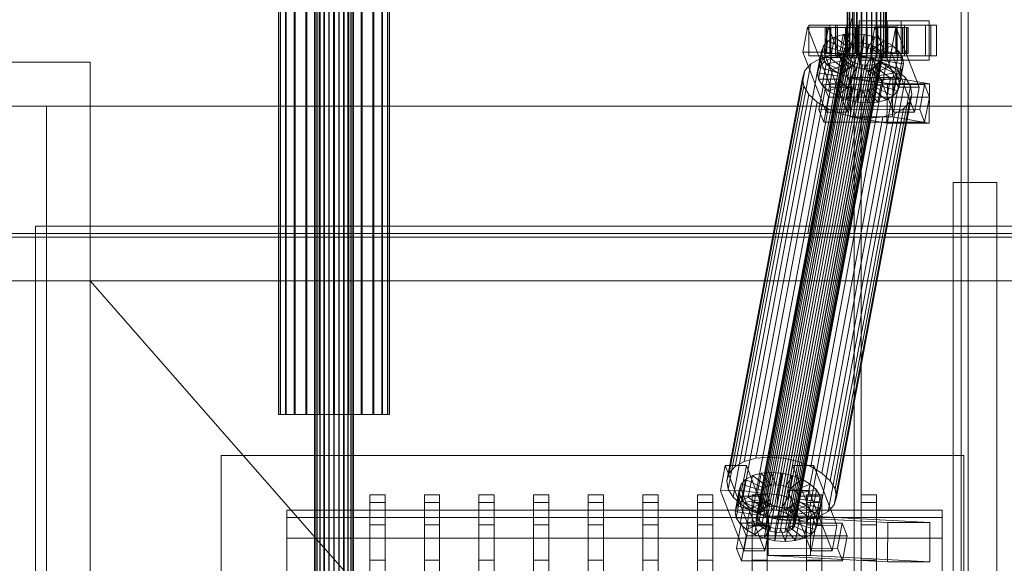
# Model space of a CAD drawing. Header units: millimetres. Extents: x -2233 to 61924, y -68080 to 6847.
# Tile 418 of 656: x 5318 to 5768, y -18379 to -18130. Entities that reach past the tile are written whole.
import ezdxf

# ---------------------------------------------------------------- set-up
doc = ezdxf.new("R2010")
doc.units = ezdxf.units.MM
for name, color, linetype, lineweight in [('COTAS_P', 1, 'Continuous', 0), ('superior_C01', 7, 'Continuous', 0), ('superior_dosificador', 7, 'Continuous', 0)]:
    doc.layers.add(name, color=color, linetype=linetype, lineweight=lineweight)
doc.dimstyles.new('R19_100', dxfattribs={"dimtxt": 250, "dimasz": 150, "dimexe": 150, "dimexo": 80, "dimgap": 100, "dimtad": 1, "dimtih": 1, "dimtoh": 1, "dimdsep": 46, "dimcen": 0.09, "dimadec": 0, "dimazin": 0, "dimtfac": 1, "dimtdec": 4, "dimtofl": 0, "dimtmove": 0, "dimatfit": 3, "dimfxl": 1, "dimtolj": 1, "dimtzin": 0, "dimarcsym": 0})

# ---------------------------------------------------------------- blocks, each defined once
blk = doc.blocks.new('DIM_R27_38')
at = {"layer": 'COTAS_P'}
for p, q in [((5250, -17250), (5400, -17205)), ((6950, -17250), (6800, -17205)), ((5250, -18150), (5250, -17250)), ((6950, -17250), (5250, -17250)), ((5250, -17250), (5400, -17295)), ((6950, -17250), (6800, -17295)), ((6950, -18150), (6950, -17250))]:
    blk.add_line(p, q, dxfattribs=at)
blk.add_text('1700 P', height=250, rotation=180, dxfattribs=at).set_placement((6100, -17350))

msp = doc.modelspace()

# ---------------------------------------------------------------- linework, layer by layer
at = {"layer": 'superior_C01'}
for p, q in [((5452.632, -18440), (5452.632, -17560)), ((5452.912, -18440), (5452.912, -17560)), ((5452.965, -18440), (5452.965, -17560)), ((5453.787, -18440), (5453.787, -17560)), ((5453.888, -18440), (5453.888, -17560)), ((5455.196, -18440), (5455.196, -17560)), ((5455.339, -18440), (5455.339, -17560)), ((5457.044, -18440), (5457.044, -17560)), ((5457.219, -18440), (5457.219, -17560)), ((5459.205, -18440), (5459.205, -17560)), ((5459.399, -18440), (5459.399, -17560)), ((5461.531, -18440), (5461.531, -17560)), ((5461.732, -18440), (5461.732, -17560)), ((5463.863, -18440), (5463.863, -17560)), ((5464.058, -18440), (5464.058, -17560)), ((5466.044, -18440), (5466.044, -17560)), ((5466.218, -18440), (5466.218, -17560)), ((5467.924, -18440), (5467.924, -17560)), ((5468.066, -18440), (5468.066, -17560)), ((5469.375, -18440), (5469.375, -17560)), ((5469.475, -18440), (5469.475, -17560)), ((5470.298, -17560), (5470.298, -18440)), ((5470.35, -18440), (5470.35, -17560)), ((5470.631, -18440), (5470.631, -17560)), ((5699.784, -17575), (5699.784, -18425)), ((5703.02, -18425), (5703.02, -17575)), ((5748.703, -18425), (5748.703, -17575)), ((5751.938, -17575), (5751.938, -18425)), ((5436.233, -18311.15), (5436.233, -17688.85)), ((5437.025, -18311.15), (5437.025, -17688.85)), ((5437.172, -18311.15), (5437.172, -17688.85)), ((5439.493, -18311.15), (5439.493, -17688.85)), ((5439.778, -18311.15), (5439.778, -17688.85)), ((5443.471, -18311.15), (5443.471, -17688.85)), ((5443.873, -18311.15), (5443.873, -17688.85)), ((5448.686, -18311.15), (5448.686, -17688.85)), ((5449.178, -18311.15), (5449.178, -17688.85)), ((5454.783, -18311.15), (5454.783, -17688.85)), ((5455.332, -18311.15), (5455.332, -17688.85)), ((5461.347, -18311.15), (5461.347, -17688.85)), ((5461.916, -18311.15), (5461.916, -17688.85)), ((5467.93, -18311.15), (5467.93, -17688.85)), ((5468.479, -18311.15), (5468.479, -17688.85)), ((5474.084, -18311.15), (5474.084, -17688.85)), ((5474.577, -18311.15), (5474.577, -17688.85)), ((5479.39, -18311.15), (5479.39, -17688.85)), ((5479.792, -18311.15), (5479.792, -17688.85)), ((5483.485, -18311.15), (5483.485, -17688.85)), ((5483.769, -18311.15), (5483.769, -17688.85)), ((5486.091, -17688.85), (5486.091, -18311.15)), ((5486.238, -18311.15), (5486.238, -17688.85)), ((5487.03, -18311.15), (5487.03, -17688.85)), ((5696.479, -18148), (5696.479, -17852)), ((5696.76, -18148), (5696.76, -17852)), ((5696.812, -18148), (5696.812, -17852)), ((5697.634, -18148), (5697.634, -17852)), ((5697.735, -18148), (5697.735, -17852)), ((5699.044, -18148), (5699.044, -17852)), ((5699.186, -18148), (5699.186, -17852)), ((5700.891, -18148), (5700.891, -17852)), ((5701.066, -18148), (5701.066, -17852)), ((5703.052, -18148), (5703.052, -17852)), ((5703.247, -18148), (5703.247, -17852)), ((5705.378, -18148), (5705.378, -17852)), ((5705.579, -18148), (5705.579, -17852)), ((5707.71, -18148), (5707.71, -17852)), ((5707.905, -18148), (5707.905, -17852)), ((5709.891, -18148), (5709.891, -17852)), ((5710.065, -18148), (5710.065, -17852)), ((5711.771, -18148), (5711.771, -17852)), ((5711.913, -18148), (5711.913, -17852)), ((5713.222, -18148), (5713.222, -17852)), ((5713.323, -18148), (5713.323, -17852)), ((5714.145, -17852), (5714.145, -18148)), ((5714.197, -18148), (5714.197, -17852)), ((5714.478, -18148), (5714.478, -17852)), ((5697.022, -18130), (5678.578, -18228.298)), ((5688.685, -18133), (5679.055, -18133)), ((5679.055, -18133), (5679.055, -18147)), ((5691.996, -18133), (5679.055, -18133)), ((5680.186, -18228.298), (5698.63, -18130)), ((5734.791, -18133), (5688.568, -18133)), ((5688.568, -18133), (5688.568, -18147)), ((5691.265, -18133), (5688.568, -18133)), ((5688.685, -18147), (5688.685, -18133)), ((5688.685, -18133), (5701.626, -18133)), ((5691.265, -18147), (5691.265, -18133)), ((5691.265, -18133), (5737.487, -18133)), ((5691.996, -18147), (5691.996, -18133)), ((5691.996, -18133), (5701.626, -18133)), ((5701.626, -18133), (5701.626, -18147)), ((5721.309, -18131), (5702.05, -18131)), ((5702.05, -18131), (5702.05, -18149)), ((5714.884, -18131), (5702.05, -18131)), ((5719.5, -18133), (5709.87, -18133)), ((5709.87, -18133), (5709.87, -18147)), ((5722.811, -18133), (5709.87, -18133)), ((5714.884, -18149), (5714.884, -18131)), ((5714.884, -18131), (5734.143, -18131)), ((5719.5, -18147), (5719.5, -18133)), ((5719.5, -18133), (5732.441, -18133)), ((5721.309, -18149), (5721.309, -18131)), ((5721.309, -18131), (5734.143, -18131)), ((5722.811, -18147), (5722.811, -18133)), ((5722.811, -18133), (5732.441, -18133)), ((5732.441, -18133), (5732.441, -18147)), ((5734.143, -18131), (5734.143, -18149)), ((5734.791, -18147), (5734.791, -18133)), ((5734.791, -18133), (5737.487, -18133)), ((5737.487, -18133), (5737.487, -18147)), ((5678.427, -18133.859), (5676.276, -18145.327)), ((5688.057, -18133.847), (5678.427, -18133.859)), ((5689.06, -18161.391), (5678.427, -18133.859)), ((5685.905, -18145.315), (5688.057, -18133.847)), ((5687.072, -18134), (5686.48, -18134)), ((5686.48, -18134), (5696.479, -18134)), ((5686.48, -18146), (5686.48, -18134)), ((5686.48, -18134), (5687.182, -18134)), ((5688.919, -18134), (5687.072, -18134)), ((5687.072, -18134), (5696.76, -18134)), ((5687.072, -18146), (5687.072, -18134)), ((5687.182, -18134), (5696.812, -18134)), ((5687.182, -18146), (5687.182, -18134)), ((5687.182, -18134), (5689.131, -18134)), ((5688.057, -18133.847), (5698.69, -18161.379)), ((5691.894, -18134), (5688.919, -18134)), ((5688.919, -18134), (5697.634, -18134)), ((5688.919, -18146), (5688.919, -18134)), ((5689.131, -18134), (5697.735, -18134)), ((5689.131, -18146), (5689.131, -18134)), ((5689.131, -18134), (5692.195, -18134)), ((5694.79, -18137.325), (5690.798, -18138.419)), ((5695.795, -18134), (5691.894, -18134)), ((5691.894, -18134), (5699.044, -18134)), ((5691.894, -18146), (5691.894, -18134)), ((5692.195, -18134), (5699.186, -18134)), ((5692.195, -18146), (5692.195, -18134)), ((5692.195, -18134), (5696.163, -18134)), ((5692.946, -18147.155), (5694.79, -18137.325)), ((5699.382, -18136.948), (5694.79, -18137.325)), ((5694.79, -18137.325), (5699.422, -18142.862)), ((5700.356, -18134), (5695.795, -18134)), ((5695.795, -18134), (5700.891, -18134)), ((5695.795, -18146), (5695.795, -18134)), ((5696.163, -18134), (5701.066, -18134)), ((5696.163, -18146), (5696.163, -18134)), ((5696.163, -18134), (5700.767, -18134)), ((5696.479, -18134), (5696.76, -18134)), ((5696.479, -18134), (5696.479, -18146)), ((5696.812, -18134), (5696.479, -18134)), ((5696.76, -18134), (5697.634, -18134)), ((5696.76, -18134), (5696.76, -18146)), ((5696.812, -18134), (5696.812, -18146)), ((5697.735, -18134), (5696.812, -18134)), ((5697.538, -18146.777), (5699.382, -18136.948)), ((5697.634, -18134), (5699.044, -18134)), ((5697.634, -18134), (5697.634, -18146)), ((5697.735, -18134), (5697.735, -18146)), ((5699.186, -18134), (5697.735, -18134)), ((5699.044, -18134), (5700.891, -18134)), ((5699.044, -18134), (5699.044, -18146)), ((5699.186, -18134), (5699.186, -18146)), ((5701.066, -18134), (5699.186, -18134)), ((5704.261, -18137.313), (5699.382, -18136.948)), ((5699.382, -18136.948), (5701.597, -18142.683)), ((5705.266, -18134), (5700.356, -18134)), ((5700.356, -18134), (5703.052, -18134)), ((5700.356, -18146), (5700.356, -18134)), ((5700.767, -18134), (5703.247, -18134)), ((5700.767, -18146), (5700.767, -18134)), ((5700.767, -18134), (5705.691, -18134)), ((5700.891, -18134), (5703.052, -18134)), ((5700.891, -18134), (5700.891, -18146)), ((5701.066, -18134), (5701.066, -18146)), ((5703.247, -18134), (5701.066, -18134)), ((5702.417, -18147.143), (5704.261, -18137.313)), ((5703.052, -18134), (5705.378, -18134)), ((5703.052, -18134), (5703.052, -18146)), ((5703.247, -18134), (5703.247, -18146)), ((5705.579, -18134), (5703.247, -18134)), ((5704.261, -18137.313), (5703.908, -18142.856)), ((5709.094, -18138.396), (5704.261, -18137.313)), ((5710.19, -18134), (5705.266, -18134)), ((5705.266, -18134), (5705.378, -18134)), ((5705.266, -18146), (5705.266, -18134)), ((5705.378, -18134), (5707.71, -18134)), ((5705.378, -18134), (5705.378, -18146)), ((5705.691, -18134), (5705.579, -18134)), ((5705.579, -18134), (5705.579, -18146)), ((5707.905, -18134), (5705.579, -18134)), ((5705.691, -18146), (5705.691, -18134)), ((5705.691, -18134), (5710.601, -18134)), ((5709.242, -18133.821), (5707.091, -18145.289)), ((5710.19, -18134), (5707.71, -18134)), ((5707.71, -18134), (5709.891, -18134)), ((5707.71, -18134), (5707.71, -18146)), ((5710.601, -18134), (5707.905, -18134)), ((5707.905, -18134), (5707.905, -18146)), ((5710.065, -18134), (5707.905, -18134)), ((5718.872, -18133.809), (5709.242, -18133.821)), ((5719.875, -18161.353), (5709.242, -18133.821)), ((5714.794, -18134), (5709.891, -18134)), ((5709.891, -18134), (5711.771, -18134)), ((5709.891, -18134), (5709.891, -18146)), ((5715.162, -18134), (5710.065, -18134)), ((5710.065, -18134), (5710.065, -18146)), ((5711.913, -18134), (5710.065, -18134)), ((5714.794, -18134), (5710.19, -18134)), ((5710.19, -18146), (5710.19, -18134)), ((5710.601, -18146), (5710.601, -18134)), ((5710.601, -18134), (5715.162, -18134)), ((5718.762, -18134), (5711.771, -18134)), ((5711.771, -18134), (5713.222, -18134)), ((5711.771, -18134), (5711.771, -18146)), ((5719.063, -18134), (5711.913, -18134)), ((5711.913, -18134), (5711.913, -18146)), ((5713.323, -18134), (5711.913, -18134)), ((5721.826, -18134), (5713.222, -18134)), ((5713.222, -18134), (5714.145, -18134)), ((5713.222, -18134), (5713.222, -18146)), ((5722.038, -18134), (5713.323, -18134)), ((5713.323, -18134), (5713.323, -18146)), ((5714.197, -18134), (5713.323, -18134)), ((5714.145, -18134), (5723.775, -18134)), ((5714.145, -18146), (5714.145, -18134)), ((5714.145, -18134), (5714.478, -18134)), ((5723.885, -18134), (5714.197, -18134)), ((5714.197, -18134), (5714.197, -18146)), ((5714.478, -18134), (5714.197, -18134)), ((5724.477, -18134), (5714.478, -18134)), ((5714.478, -18134), (5714.478, -18146)), ((5718.762, -18134), (5714.794, -18134)), ((5714.794, -18146), (5714.794, -18134)), ((5715.162, -18146), (5715.162, -18134)), ((5715.162, -18134), (5719.063, -18134)), ((5716.72, -18145.277), (5718.872, -18133.809)), ((5721.826, -18134), (5718.762, -18134)), ((5718.762, -18146), (5718.762, -18134)), ((5718.872, -18133.809), (5729.505, -18161.341)), ((5719.063, -18146), (5719.063, -18134)), ((5719.063, -18134), (5722.038, -18134)), ((5723.775, -18134), (5721.826, -18134)), ((5721.826, -18146), (5721.826, -18134)), ((5722.038, -18146), (5722.038, -18134)), ((5722.038, -18134), (5723.885, -18134)), ((5723.775, -18134), (5723.775, -18146)), ((5724.477, -18134), (5723.775, -18134)), ((5723.885, -18146), (5723.885, -18134)), ((5723.885, -18134), (5724.477, -18134)), ((5724.477, -18146), (5724.477, -18134)), ((5657.722, -18355.541), (5697.838, -18141.742)), ((5659.613, -18355.022), (5699.73, -18141.224)), ((5661.788, -18354.844), (5701.905, -18141.045)), ((5664.099, -18355.017), (5704.216, -18141.218)), ((5666.389, -18355.53), (5706.505, -18141.731)), ((5687.677, -18140.156), (5685.641, -18142.416)), ((5685.833, -18149.985), (5687.677, -18140.156)), ((5690.798, -18138.419), (5687.677, -18140.156)), ((5687.677, -18140.156), (5696.053, -18144.203)), ((5688.953, -18148.249), (5690.798, -18138.419)), ((5690.798, -18138.419), (5697.531, -18143.38)), ((5697.838, -18141.742), (5696.36, -18142.565)), ((5699.73, -18141.224), (5697.838, -18141.742)), ((5701.905, -18141.045), (5699.73, -18141.224)), ((5704.216, -18141.218), (5701.905, -18141.045)), ((5706.505, -18141.731), (5704.216, -18141.218)), ((5709.094, -18138.396), (5706.198, -18143.369)), ((5708.617, -18142.549), (5706.505, -18141.731)), ((5707.25, -18148.226), (5709.094, -18138.396)), ((5713.552, -18140.123), (5708.31, -18144.188)), ((5713.552, -18140.123), (5709.094, -18138.396)), ((5711.708, -18149.953), (5713.552, -18140.123)), ((5717.332, -18142.377), (5713.552, -18140.123)), ((5654.895, -18358.68), (5695.011, -18144.881)), ((5655.115, -18360.017), (5695.232, -18146.218)), ((5655.28, -18357.434), (5695.396, -18143.635)), ((5656.244, -18356.363), (5696.36, -18142.565)), ((5660.922, -18330.692), (5695.505, -18146.383)), ((5668.501, -18356.348), (5708.617, -18142.549)), ((5670.291, -18357.415), (5710.407, -18143.617)), ((5671.637, -18358.659), (5711.754, -18144.861)), ((5712.565, -18146.196), (5672.449, -18359.995)), ((5676.276, -18145.327), (5685.905, -18145.315)), ((5676.276, -18145.327), (5686.908, -18172.859)), ((5682.984, -18154.877), (5684.829, -18145.047)), ((5683.797, -18152.246), (5685.641, -18142.416)), ((5685.641, -18142.416), (5684.829, -18145.047)), ((5684.829, -18145.047), (5694.704, -18146.52)), ((5684.829, -18145.047), (5685.295, -18147.868)), ((5685.641, -18142.416), (5695.089, -18145.274)), ((5696.538, -18172.847), (5685.905, -18145.315)), ((5696.479, -18146), (5686.48, -18146)), ((5686.48, -18146), (5687.072, -18146)), ((5687.182, -18146), (5686.48, -18146)), ((5696.76, -18146), (5687.072, -18146)), ((5687.072, -18146), (5688.919, -18146)), ((5696.812, -18146), (5687.182, -18146)), ((5689.131, -18146), (5687.182, -18146)), ((5697.634, -18146), (5688.919, -18146)), ((5688.919, -18146), (5691.894, -18146)), ((5697.735, -18146), (5689.131, -18146)), ((5692.195, -18146), (5689.131, -18146)), ((5695.505, -18146.383), (5689.366, -18146.887)), ((5699.044, -18146), (5691.894, -18146)), ((5691.894, -18146), (5695.795, -18146)), ((5699.186, -18146), (5692.195, -18146)), ((5696.163, -18146), (5692.195, -18146)), ((5694.704, -18146.52), (5692.859, -18156.35)), ((5695.089, -18145.274), (5693.244, -18155.103)), ((5696.053, -18144.203), (5694.208, -18154.033)), ((5694.704, -18146.52), (5695.089, -18145.274)), ((5694.924, -18147.856), (5694.704, -18146.52)), ((5695.396, -18143.635), (5695.011, -18144.881)), ((5695.011, -18144.881), (5695.232, -18146.218)), ((5695.089, -18145.274), (5696.053, -18144.203)), ((5695.232, -18146.218), (5696.043, -18147.554)), ((5696.36, -18142.565), (5695.396, -18143.635)), ((5702.027, -18146.872), (5695.505, -18146.383)), ((5697.531, -18143.38), (5695.687, -18153.21)), ((5700.891, -18146), (5695.795, -18146)), ((5695.795, -18146), (5700.356, -18146)), ((5696.053, -18144.203), (5697.531, -18143.38)), ((5701.066, -18146), (5696.163, -18146)), ((5700.767, -18146), (5696.163, -18146)), ((5696.76, -18146), (5696.479, -18146)), ((5696.479, -18146), (5696.812, -18146)), ((5697.634, -18146), (5696.76, -18146)), ((5696.812, -18146), (5697.735, -18146)), ((5697.531, -18143.38), (5699.422, -18142.862)), ((5699.422, -18142.862), (5697.578, -18152.692)), ((5699.044, -18146), (5697.634, -18146)), ((5697.735, -18146), (5699.186, -18146)), ((5700.891, -18146), (5699.044, -18146)), ((5699.186, -18146), (5701.066, -18146)), ((5699.422, -18142.862), (5701.597, -18142.683)), ((5701.597, -18142.683), (5699.753, -18152.513)), ((5703.052, -18146), (5700.356, -18146)), ((5700.356, -18146), (5705.266, -18146)), ((5703.247, -18146), (5700.767, -18146)), ((5705.691, -18146), (5700.767, -18146)), ((5703.052, -18146), (5700.891, -18146)), ((5701.066, -18146), (5703.247, -18146)), ((5701.597, -18142.683), (5703.908, -18142.856)), ((5703.908, -18142.856), (5702.064, -18152.686)), ((5705.378, -18146), (5703.052, -18146)), ((5703.247, -18146), (5705.579, -18146)), ((5703.908, -18142.856), (5706.198, -18143.369)), ((5706.198, -18143.369), (5704.353, -18153.199)), ((5705.378, -18146), (5705.266, -18146)), ((5705.266, -18146), (5710.19, -18146)), ((5707.71, -18146), (5705.378, -18146)), ((5705.579, -18146), (5705.691, -18146)), ((5705.579, -18146), (5707.905, -18146)), ((5710.601, -18146), (5705.691, -18146)), ((5706.198, -18143.369), (5708.31, -18144.188)), ((5708.31, -18144.188), (5706.465, -18154.017)), ((5707.091, -18145.289), (5716.72, -18145.277)), ((5707.091, -18145.289), (5717.723, -18172.821)), ((5709.891, -18146), (5707.71, -18146)), ((5707.71, -18146), (5710.19, -18146)), ((5707.905, -18146), (5710.601, -18146)), ((5707.905, -18146), (5710.065, -18146)), ((5710.1, -18145.255), (5708.255, -18155.085)), ((5708.31, -18144.188), (5710.1, -18145.255)), ((5710.407, -18143.617), (5708.617, -18142.549)), ((5711.446, -18146.499), (5709.602, -18156.329)), ((5711.771, -18146), (5709.891, -18146)), ((5709.891, -18146), (5714.794, -18146)), ((5710.065, -18146), (5715.162, -18146)), ((5710.065, -18146), (5711.913, -18146)), ((5717.332, -18142.377), (5710.1, -18145.255)), ((5710.1, -18145.255), (5711.446, -18146.499)), ((5710.19, -18146), (5714.794, -18146)), ((5711.754, -18144.861), (5710.407, -18143.617)), ((5715.162, -18146), (5710.601, -18146)), ((5720.175, -18145.003), (5711.446, -18146.499)), ((5711.446, -18146.499), (5712.258, -18147.835)), ((5712.565, -18146.196), (5711.754, -18144.861)), ((5713.222, -18146), (5711.771, -18146)), ((5711.771, -18146), (5718.762, -18146)), ((5711.913, -18146), (5719.063, -18146)), ((5711.913, -18146), (5713.323, -18146)), ((5712.786, -18147.533), (5712.565, -18146.196)), ((5714.145, -18146), (5713.222, -18146)), ((5713.222, -18146), (5721.826, -18146)), ((5713.323, -18146), (5722.038, -18146)), ((5713.323, -18146), (5714.197, -18146)), ((5723.775, -18146), (5714.145, -18146)), ((5714.478, -18146), (5714.145, -18146)), ((5714.197, -18146), (5723.885, -18146)), ((5714.197, -18146), (5714.478, -18146)), ((5714.478, -18146), (5724.477, -18146)), ((5714.794, -18146), (5718.762, -18146)), ((5719.063, -18146), (5715.162, -18146)), ((5715.487, -18152.207), (5717.332, -18142.377)), ((5727.353, -18172.809), (5716.72, -18145.277)), ((5720.175, -18145.003), (5717.332, -18142.377)), ((5718.33, -18154.833), (5720.175, -18145.003)), ((5718.762, -18146), (5721.826, -18146)), ((5722.038, -18146), (5719.063, -18146)), ((5721.887, -18147.823), (5720.175, -18145.003)), ((5721.826, -18146), (5723.775, -18146)), ((5723.885, -18146), (5722.038, -18146)), ((5723.775, -18146), (5724.477, -18146)), ((5724.477, -18146), (5723.885, -18146)), ((5645.275, -18334.981), (5679.858, -18150.672)), ((5649.446, -18332.659), (5684.029, -18148.35)), ((5654.783, -18331.197), (5689.366, -18146.887)), ((5655.927, -18361.352), (5696.043, -18147.554)), ((5657.273, -18362.596), (5697.39, -18148.798)), ((5659.063, -18363.664), (5699.18, -18149.865)), ((5661.175, -18364.482), (5701.292, -18150.683)), ((5667.444, -18331.181), (5702.027, -18146.872)), ((5669.842, -18364.471), (5709.958, -18150.672)), ((5671.32, -18363.648), (5711.436, -18149.85)), ((5672.284, -18362.578), (5712.401, -18148.779)), ((5672.669, -18361.332), (5712.786, -18147.533)), ((5673.906, -18332.629), (5708.489, -18148.32)), ((5679.858, -18150.672), (5677.136, -18153.694)), ((5679.055, -18147), (5688.685, -18147)), ((5679.055, -18147), (5691.996, -18147)), ((5684.029, -18148.35), (5679.858, -18150.672)), ((5679.865, -18334.938), (5714.449, -18150.629)), ((5683.45, -18157.698), (5685.295, -18147.868)), ((5683.797, -18152.246), (5685.833, -18149.985)), ((5689.366, -18146.887), (5684.029, -18148.35)), ((5685.163, -18160.518), (5687.007, -18150.688)), ((5685.295, -18147.868), (5694.924, -18147.856)), ((5685.295, -18147.868), (5687.007, -18150.688)), ((5685.833, -18149.985), (5688.953, -18148.249)), ((5694.208, -18154.033), (5685.833, -18149.985)), ((5687.007, -18150.688), (5695.736, -18149.192)), ((5687.007, -18150.688), (5689.85, -18153.314)), ((5688.568, -18147), (5734.791, -18147)), ((5688.568, -18147), (5691.265, -18147)), ((5701.626, -18147), (5688.685, -18147)), ((5688.953, -18148.249), (5692.946, -18147.155)), ((5695.687, -18153.21), (5688.953, -18148.249)), ((5689.85, -18153.314), (5697.082, -18150.436)), ((5737.487, -18147), (5691.265, -18147)), ((5701.626, -18147), (5691.996, -18147)), ((5692.946, -18147.155), (5697.538, -18146.777)), ((5697.578, -18152.692), (5692.946, -18147.155)), ((5694.924, -18147.856), (5693.08, -18157.686)), ((5695.736, -18149.192), (5693.891, -18159.022)), ((5695.736, -18149.192), (5694.924, -18147.856)), ((5697.082, -18150.436), (5695.238, -18160.266)), ((5697.082, -18150.436), (5695.736, -18149.192)), ((5696.043, -18147.554), (5697.39, -18148.798)), ((5696.812, -18148), (5696.479, -18148)), ((5696.479, -18148), (5696.76, -18148)), ((5696.76, -18148), (5697.634, -18148)), ((5697.735, -18148), (5696.812, -18148)), ((5698.872, -18151.503), (5697.082, -18150.436)), ((5697.39, -18148.798), (5699.18, -18149.865)), ((5699.753, -18152.513), (5697.538, -18146.777)), ((5697.538, -18146.777), (5702.417, -18147.143)), ((5697.634, -18148), (5699.044, -18148)), ((5699.186, -18148), (5697.735, -18148)), ((5699.044, -18148), (5700.891, -18148)), ((5699.18, -18149.865), (5701.292, -18150.683)), ((5701.066, -18148), (5699.186, -18148)), ((5700.891, -18148), (5703.052, -18148)), ((5703.247, -18148), (5701.066, -18148)), ((5701.292, -18150.683), (5703.581, -18151.196)), ((5708.489, -18148.32), (5702.027, -18146.872)), ((5702.05, -18149), (5721.309, -18149)), ((5714.884, -18149), (5702.05, -18149)), ((5702.064, -18152.686), (5702.417, -18147.143)), ((5702.417, -18147.143), (5707.25, -18148.226)), ((5703.052, -18148), (5705.378, -18148)), ((5705.579, -18148), (5703.247, -18148)), ((5704.353, -18153.199), (5707.25, -18148.226)), ((5705.378, -18148), (5707.71, -18148)), ((5707.905, -18148), (5705.579, -18148)), ((5706.465, -18154.017), (5711.708, -18149.953)), ((5707.25, -18148.226), (5711.708, -18149.953)), ((5707.71, -18148), (5709.891, -18148)), ((5710.065, -18148), (5707.905, -18148)), ((5708.067, -18151.191), (5709.958, -18150.672)), ((5714.449, -18150.629), (5708.489, -18148.32)), ((5709.87, -18147), (5719.5, -18147)), ((5709.87, -18147), (5722.811, -18147)), ((5709.891, -18148), (5711.771, -18148)), ((5709.958, -18150.672), (5711.436, -18149.85)), ((5711.913, -18148), (5710.065, -18148)), ((5712.093, -18150.417), (5710.249, -18160.247)), ((5710.413, -18157.665), (5712.258, -18147.835)), ((5712.478, -18149.171), (5710.634, -18159.001)), ((5712.093, -18150.417), (5711.129, -18151.488)), ((5711.436, -18149.85), (5712.401, -18148.779)), ((5711.708, -18149.953), (5715.487, -18152.207)), ((5711.771, -18148), (5713.222, -18148)), ((5713.323, -18148), (5711.913, -18148)), ((5712.478, -18149.171), (5712.093, -18150.417)), ((5721.54, -18153.275), (5712.093, -18150.417)), ((5712.258, -18147.835), (5721.887, -18147.823)), ((5712.258, -18147.835), (5712.478, -18149.171)), ((5712.401, -18148.779), (5712.786, -18147.533)), ((5722.353, -18150.644), (5712.478, -18149.171)), ((5713.222, -18148), (5714.145, -18148)), ((5714.197, -18148), (5713.323, -18148)), ((5714.145, -18148), (5714.478, -18148)), ((5714.478, -18148), (5714.197, -18148)), ((5719.501, -18153.641), (5714.449, -18150.629)), ((5734.143, -18149), (5714.884, -18149)), ((5732.441, -18147), (5719.5, -18147)), ((5721.887, -18147.823), (5720.043, -18157.653)), ((5720.509, -18160.474), (5722.353, -18150.644)), ((5734.143, -18149), (5721.309, -18149)), ((5721.54, -18153.275), (5722.353, -18150.644)), ((5722.353, -18150.644), (5721.887, -18147.823)), ((5732.441, -18147), (5722.811, -18147)), ((5737.487, -18147), (5734.791, -18147)), ((5642.553, -18338.003), (5677.136, -18153.694)), ((5663.465, -18364.995), (5703.581, -18151.196)), ((5665.776, -18365.168), (5705.892, -18151.369)), ((5667.951, -18364.989), (5708.067, -18151.191)), ((5677.136, -18153.694), (5676.05, -18157.211)), ((5682.984, -18154.877), (5683.797, -18152.246)), ((5692.859, -18156.35), (5682.984, -18154.877)), ((5683.45, -18157.698), (5682.984, -18154.877)), ((5693.244, -18155.103), (5683.797, -18152.246)), ((5684.918, -18337.95), (5719.501, -18153.641)), ((5688.006, -18163.144), (5689.85, -18153.314)), ((5689.85, -18153.314), (5693.63, -18155.567)), ((5691.785, -18165.397), (5693.63, -18155.567)), ((5693.244, -18155.103), (5692.859, -18156.35)), ((5694.208, -18154.033), (5693.244, -18155.103)), ((5693.63, -18155.567), (5698.872, -18151.503)), ((5693.63, -18155.567), (5698.088, -18157.295)), ((5695.687, -18153.21), (5694.208, -18154.033)), ((5697.578, -18152.692), (5695.687, -18153.21)), ((5698.872, -18151.503), (5697.028, -18161.333)), ((5699.753, -18152.513), (5697.578, -18152.692)), ((5698.088, -18157.295), (5700.984, -18152.321)), ((5700.984, -18152.321), (5698.872, -18151.503)), ((5700.984, -18152.321), (5699.14, -18162.151)), ((5702.064, -18152.686), (5699.753, -18152.513)), ((5703.274, -18152.835), (5700.984, -18152.321)), ((5703.274, -18152.835), (5701.429, -18162.664)), ((5704.353, -18153.199), (5702.064, -18152.686)), ((5702.921, -18158.378), (5703.274, -18152.835)), ((5705.585, -18153.008), (5703.274, -18152.835)), ((5703.581, -18151.196), (5705.892, -18151.369)), ((5705.585, -18153.008), (5703.74, -18162.837)), ((5706.465, -18154.017), (5704.353, -18153.199)), ((5707.76, -18152.829), (5705.585, -18153.008)), ((5707.8, -18158.743), (5705.585, -18153.008)), ((5705.892, -18151.369), (5708.067, -18151.191)), ((5707.76, -18152.829), (5705.915, -18162.659)), ((5708.255, -18155.085), (5706.465, -18154.017)), ((5709.651, -18152.311), (5707.76, -18152.829)), ((5712.392, -18158.366), (5707.76, -18152.829)), ((5709.651, -18152.311), (5707.806, -18162.14)), ((5708.255, -18155.085), (5715.487, -18152.207)), ((5709.602, -18156.329), (5708.255, -18155.085)), ((5711.129, -18151.488), (5709.285, -18161.318)), ((5709.602, -18156.329), (5718.33, -18154.833)), ((5711.129, -18151.488), (5709.651, -18152.311)), ((5716.384, -18157.272), (5709.651, -18152.311)), ((5719.505, -18155.535), (5711.129, -18151.488)), ((5715.487, -18152.207), (5718.33, -18154.833)), ((5716.384, -18157.272), (5719.505, -18155.535)), ((5717.66, -18165.365), (5719.505, -18155.535)), ((5718.33, -18154.833), (5720.043, -18157.653)), ((5723.301, -18157.152), (5719.501, -18153.641)), ((5719.505, -18155.535), (5721.54, -18153.275)), ((5719.696, -18163.105), (5721.54, -18153.275)), ((5641.466, -18341.52), (5676.05, -18157.211)), ((5676.05, -18157.211), (5676.672, -18160.982)), ((5693.08, -18157.686), (5683.45, -18157.698)), ((5685.163, -18160.518), (5683.45, -18157.698)), ((5693.891, -18159.022), (5685.163, -18160.518)), ((5688.718, -18341.461), (5723.301, -18157.152)), ((5692.859, -18156.35), (5693.08, -18157.686)), ((5693.08, -18157.686), (5693.891, -18159.022)), ((5693.891, -18159.022), (5695.238, -18160.266)), ((5696.243, -18167.125), (5698.088, -18157.295)), ((5698.246, -18156.962), (5698.022, -18174.943)), ((5698.088, -18157.295), (5702.921, -18158.378)), ((5717.505, -18156.962), (5698.246, -18156.962)), ((5714.989, -18159.83), (5698.246, -18156.962)), ((5701.076, -18168.208), (5702.921, -18158.378)), ((5702.921, -18158.378), (5707.8, -18158.743)), ((5705.955, -18168.573), (5707.8, -18158.743)), ((5707.8, -18158.743), (5712.392, -18158.366)), ((5710.413, -18157.665), (5709.602, -18156.329)), ((5710.249, -18160.247), (5710.634, -18159.001)), ((5720.043, -18157.653), (5710.413, -18157.665)), ((5710.634, -18159.001), (5710.413, -18157.665)), ((5710.547, -18168.196), (5712.392, -18158.366)), ((5710.634, -18159.001), (5720.509, -18160.474)), ((5712.392, -18158.366), (5716.384, -18157.272)), ((5714.54, -18167.102), (5716.384, -18157.272)), ((5714.765, -18177.811), (5714.989, -18159.83)), ((5714.989, -18159.83), (5734.249, -18159.83)), ((5717.281, -18174.943), (5717.505, -18156.962)), ((5717.505, -18156.962), (5734.249, -18159.83)), ((5720.043, -18157.653), (5720.509, -18160.474)), ((5725.591, -18160.922), (5723.301, -18157.152)), ((5734.249, -18159.83), (5734.025, -18177.811)), ((5642.089, -18345.291), (5676.672, -18160.982)), ((5676.672, -18160.982), (5678.962, -18164.752)), ((5685.728, -18160.247), (5683.576, -18171.715)), ((5688.006, -18163.144), (5685.163, -18160.518)), ((5731.951, -18160.19), (5685.728, -18160.247)), ((5687.943, -18165.983), (5685.728, -18160.247)), ((5686.908, -18172.859), (5689.06, -18161.391)), ((5695.238, -18160.266), (5688.006, -18163.144)), ((5691.785, -18165.397), (5688.006, -18163.144)), ((5689.06, -18161.391), (5698.69, -18161.379)), ((5725.591, -18160.922), (5691.008, -18345.231)), ((5697.028, -18161.333), (5691.785, -18165.397)), ((5695.238, -18160.266), (5697.028, -18161.333)), ((5699.14, -18162.151), (5696.243, -18167.125)), ((5698.69, -18161.379), (5696.538, -18172.847)), ((5697.028, -18161.333), (5699.14, -18162.151)), ((5699.14, -18162.151), (5701.429, -18162.664)), ((5701.429, -18162.664), (5701.076, -18168.208)), ((5701.429, -18162.664), (5703.74, -18162.837)), ((5703.74, -18162.837), (5705.915, -18162.659)), ((5703.74, -18162.837), (5705.955, -18168.573)), ((5705.915, -18162.659), (5707.806, -18162.14)), ((5705.915, -18162.659), (5710.547, -18168.196)), ((5707.806, -18162.14), (5709.285, -18161.318)), ((5707.806, -18162.14), (5714.54, -18167.102)), ((5709.285, -18161.318), (5710.249, -18160.247)), ((5709.285, -18161.318), (5717.66, -18165.365)), ((5710.249, -18160.247), (5719.696, -18163.105)), ((5719.696, -18163.105), (5717.66, -18165.365)), ((5717.723, -18172.821), (5719.875, -18161.353)), ((5720.509, -18160.474), (5719.696, -18163.105)), ((5719.875, -18161.353), (5729.505, -18161.341)), ((5726.214, -18164.693), (5725.591, -18160.922)), ((5729.505, -18161.341), (5727.353, -18172.809)), ((5729.799, -18171.658), (5731.951, -18160.19)), ((5731.951, -18160.19), (5734.166, -18165.926)), ((5644.379, -18349.061), (5678.962, -18164.752)), ((5648.179, -18352.572), (5682.763, -18168.263)), ((5678.962, -18164.752), (5682.763, -18168.263)), ((5682.763, -18168.263), (5687.815, -18171.275)), ((5685.792, -18177.451), (5687.943, -18165.983)), ((5687.943, -18165.983), (5734.166, -18165.926)), ((5690.544, -18352.519), (5725.127, -18168.21)), ((5691.631, -18349.002), (5726.214, -18164.693)), ((5696.243, -18167.125), (5691.785, -18165.397)), ((5701.076, -18168.208), (5696.243, -18167.125)), ((5705.955, -18168.573), (5701.076, -18168.208)), ((5710.547, -18168.196), (5705.955, -18168.573)), ((5714.54, -18167.102), (5710.547, -18168.196)), ((5717.66, -18165.365), (5714.54, -18167.102)), ((5722.406, -18171.232), (5725.127, -18168.21)), ((5725.127, -18168.21), (5726.214, -18164.693)), ((5734.166, -18165.926), (5732.014, -18177.394)), ((5653.232, -18355.584), (5687.815, -18171.275)), ((5659.192, -18357.893), (5693.775, -18173.584)), ((5683.576, -18171.715), (5729.799, -18171.658)), ((5683.576, -18171.715), (5685.792, -18177.451)), ((5683.651, -18357.863), (5718.234, -18173.554)), ((5696.538, -18172.847), (5686.908, -18172.859)), ((5687.815, -18171.275), (5693.775, -18173.584)), ((5687.823, -18355.541), (5722.406, -18171.232)), ((5693.775, -18173.584), (5700.236, -18175.032)), ((5712.897, -18175.016), (5718.234, -18173.554)), ((5727.353, -18172.809), (5717.723, -18172.821)), ((5718.234, -18173.554), (5722.406, -18171.232)), ((5732.014, -18177.394), (5729.799, -18171.658)), ((5665.653, -18359.341), (5700.236, -18175.032)), ((5672.175, -18359.83), (5706.758, -18175.521)), ((5678.314, -18359.326), (5712.897, -18175.016)), ((5732.014, -18177.394), (5685.792, -18177.451)), ((5698.022, -18174.943), (5717.281, -18174.943)), ((5714.765, -18177.811), (5698.022, -18174.943)), ((5700.236, -18175.032), (5706.758, -18175.521)), ((5706.758, -18175.521), (5712.897, -18175.016)), ((5734.025, -18177.811), (5714.765, -18177.811)), ((5734.025, -18177.811), (5717.281, -18174.943)), ((5678.578, -18228.298), (4734.419, -18228.298)), ((4736.026, -18228.298), (5680.186, -18228.298)), ((5678.578, -18228.298), (5680.186, -18228.298)), ((6622.738, -18228.298), (5678.578, -18228.298)), ((5680.186, -18228.298), (6624.345, -18228.298)), ((10242.208, -18250), (1103.221, -18250)), ((1104.577, -18250), (10243.564, -18250)), ((5437.172, -18311.15), (5436.233, -18311.15)), ((5436.233, -18311.15), (5437.025, -18311.15)), ((5437.025, -18311.15), (5439.493, -18311.15)), ((5439.778, -18311.15), (5437.172, -18311.15)), ((5439.493, -18311.15), (5443.471, -18311.15)), ((5443.873, -18311.15), (5439.778, -18311.15)), ((5443.471, -18311.15), (5448.686, -18311.15)), ((5449.178, -18311.15), (5443.873, -18311.15)), ((5448.686, -18311.15), (5454.783, -18311.15)), ((5455.332, -18311.15), (5449.178, -18311.15)), ((5454.783, -18311.15), (5461.347, -18311.15)), ((5461.916, -18311.15), (5455.332, -18311.15)), ((5461.347, -18311.15), (5467.93, -18311.15)), ((5468.479, -18311.15), (5461.916, -18311.15)), ((5467.93, -18311.15), (5474.084, -18311.15)), ((5474.577, -18311.15), (5468.479, -18311.15)), ((5474.084, -18311.15), (5479.39, -18311.15)), ((5479.792, -18311.15), (5474.577, -18311.15)), ((5479.39, -18311.15), (5483.485, -18311.15)), ((5483.769, -18311.15), (5479.792, -18311.15)), ((5483.485, -18311.15), (5486.091, -18311.15)), ((5486.238, -18311.15), (5483.769, -18311.15)), ((5486.091, -18311.15), (5487.03, -18311.15)), ((5487.03, -18311.15), (5486.238, -18311.15)), ((5649.446, -18332.659), (5654.783, -18331.197)), ((5654.783, -18331.197), (5660.922, -18330.692)), ((5660.922, -18330.692), (5667.444, -18331.181)), ((5667.444, -18331.181), (5673.906, -18332.629)), ((5640.77, -18334.551), (5638.618, -18346.02)), ((5650.4, -18334.539), (5640.77, -18334.551)), ((5651.403, -18362.083), (5640.77, -18334.551)), ((5642.553, -18338.003), (5645.275, -18334.981)), ((5645.275, -18334.981), (5649.446, -18332.659)), ((5648.248, -18346.008), (5650.4, -18334.539)), ((5650.4, -18334.539), (5661.033, -18362.071)), ((5671.585, -18334.513), (5669.433, -18345.981)), ((5681.215, -18334.501), (5671.585, -18334.513)), ((5682.218, -18362.045), (5671.585, -18334.513)), ((5673.906, -18332.629), (5679.865, -18334.938)), ((5679.063, -18345.969), (5681.215, -18334.501)), ((5679.865, -18334.938), (5684.918, -18337.95)), ((5681.215, -18334.501), (5691.848, -18362.033)), ((5641.466, -18341.52), (5642.553, -18338.003)), ((5653.141, -18339.111), (5650.02, -18340.848)), ((5651.296, -18348.941), (5653.141, -18339.111)), ((5657.133, -18338.017), (5653.141, -18339.111)), ((5653.141, -18339.111), (5659.874, -18344.073)), ((5655.289, -18347.847), (5657.133, -18338.017)), ((5661.725, -18337.64), (5657.133, -18338.017)), ((5657.133, -18338.017), (5661.765, -18343.554)), ((5659.881, -18347.47), (5661.725, -18337.64)), ((5666.604, -18338.005), (5661.725, -18337.64)), ((5661.725, -18337.64), (5663.94, -18343.376)), ((5664.759, -18347.835), (5666.604, -18338.005)), ((5666.604, -18338.005), (5666.251, -18343.549)), ((5671.437, -18339.088), (5666.604, -18338.005)), ((5671.437, -18339.088), (5668.541, -18344.062)), ((5669.593, -18348.918), (5671.437, -18339.088)), ((5675.895, -18340.816), (5671.437, -18339.088)), ((5684.918, -18337.95), (5688.718, -18341.461)), ((5642.089, -18345.291), (5641.466, -18341.52)), ((5646.14, -18352.938), (5647.984, -18343.108)), ((5647.984, -18343.108), (5647.172, -18345.739)), ((5650.02, -18340.848), (5647.984, -18343.108)), ((5647.984, -18343.108), (5657.431, -18345.966)), ((5648.176, -18350.678), (5650.02, -18340.848)), ((5650.02, -18340.848), (5658.396, -18344.895)), ((5658.396, -18344.895), (5656.551, -18354.725)), ((5657.431, -18345.966), (5658.396, -18344.895)), ((5659.874, -18344.073), (5658.029, -18353.902)), ((5658.396, -18344.895), (5659.874, -18344.073)), ((5659.874, -18344.073), (5661.765, -18343.554)), ((5661.765, -18343.554), (5659.921, -18353.384)), ((5661.765, -18343.554), (5663.94, -18343.376)), ((5663.94, -18343.376), (5662.096, -18353.205)), ((5663.94, -18343.376), (5666.251, -18343.549)), ((5666.251, -18343.549), (5664.407, -18353.378)), ((5666.251, -18343.549), (5668.541, -18344.062)), ((5668.541, -18344.062), (5666.696, -18353.892)), ((5668.541, -18344.062), (5670.652, -18344.88)), ((5670.652, -18344.88), (5668.808, -18354.71)), ((5675.895, -18340.816), (5670.652, -18344.88)), ((5670.652, -18344.88), (5672.443, -18345.947)), ((5679.675, -18343.069), (5672.443, -18345.947)), ((5674.051, -18350.645), (5675.895, -18340.816)), ((5679.675, -18343.069), (5675.895, -18340.816)), ((5677.83, -18352.899), (5679.675, -18343.069)), ((5682.517, -18345.695), (5679.675, -18343.069)), ((5688.718, -18341.461), (5691.008, -18345.231)), ((5638.618, -18346.02), (5648.248, -18346.008)), ((5638.618, -18346.02), (5649.251, -18373.551)), ((5644.379, -18349.061), (5642.089, -18345.291)), ((5648.179, -18352.572), (5644.379, -18349.061)), ((5645.327, -18355.569), (5647.172, -18345.739)), ((5645.793, -18358.39), (5647.637, -18348.56)), ((5647.172, -18345.739), (5657.046, -18347.212)), ((5647.172, -18345.739), (5647.637, -18348.56)), ((5647.637, -18348.56), (5657.267, -18348.548)), ((5647.637, -18348.56), (5649.35, -18351.38)), ((5648.176, -18350.678), (5651.296, -18348.941)), ((5658.881, -18373.539), (5648.248, -18346.008)), ((5651.296, -18348.941), (5655.289, -18347.847)), ((5658.029, -18353.902), (5651.296, -18348.941)), ((5657.046, -18347.212), (5655.202, -18357.042)), ((5655.289, -18347.847), (5659.881, -18347.47)), ((5659.921, -18353.384), (5655.289, -18347.847)), ((5657.267, -18348.548), (5655.423, -18358.378)), ((5657.431, -18345.966), (5655.587, -18355.796)), ((5657.046, -18347.212), (5657.431, -18345.966)), ((5657.267, -18348.548), (5657.046, -18347.212)), ((5658.078, -18349.884), (5657.267, -18348.548)), ((5662.096, -18353.205), (5659.881, -18347.47)), ((5659.881, -18347.47), (5664.759, -18347.835)), ((5664.407, -18353.378), (5664.759, -18347.835)), ((5664.759, -18347.835), (5669.593, -18348.918)), ((5666.696, -18353.892), (5669.593, -18348.918)), ((5669.433, -18345.981), (5679.063, -18345.969)), ((5669.433, -18345.981), (5680.066, -18373.513)), ((5669.593, -18348.918), (5674.051, -18350.645)), ((5672.443, -18345.947), (5670.598, -18355.777)), ((5673.789, -18347.191), (5671.945, -18357.021)), ((5672.443, -18345.947), (5673.789, -18347.191)), ((5672.756, -18358.357), (5674.601, -18348.527)), ((5682.517, -18345.695), (5673.789, -18347.191)), ((5673.789, -18347.191), (5674.601, -18348.527)), ((5674.601, -18348.527), (5684.23, -18348.515)), ((5674.601, -18348.527), (5674.821, -18349.863)), ((5689.696, -18373.501), (5679.063, -18345.969)), ((5680.673, -18355.525), (5682.517, -18345.695)), ((5684.23, -18348.515), (5682.386, -18358.345)), ((5684.23, -18348.515), (5682.517, -18345.695)), ((5684.696, -18351.336), (5684.23, -18348.515)), ((5691.631, -18349.002), (5690.544, -18352.519)), ((5691.008, -18345.231), (5691.631, -18349.002)), ((5645.327, -18355.569), (5646.14, -18352.938)), ((5646.14, -18352.938), (5648.176, -18350.678)), ((5655.587, -18355.796), (5646.14, -18352.938)), ((5647.506, -18361.21), (5649.35, -18351.38)), ((5656.551, -18354.725), (5648.176, -18350.678)), ((5653.232, -18355.584), (5648.179, -18352.572)), ((5649.35, -18351.38), (5658.078, -18349.884)), ((5649.35, -18351.38), (5652.193, -18354.006)), ((5652.193, -18354.006), (5659.425, -18351.128)), ((5655.972, -18356.26), (5661.215, -18352.196)), ((5658.078, -18349.884), (5656.234, -18359.714)), ((5658.029, -18353.902), (5656.551, -18354.725)), ((5659.425, -18351.128), (5657.581, -18360.958)), ((5659.921, -18353.384), (5658.029, -18353.902)), ((5659.425, -18351.128), (5658.078, -18349.884)), ((5661.215, -18352.196), (5659.371, -18362.025)), ((5661.215, -18352.196), (5659.425, -18351.128)), ((5662.096, -18353.205), (5659.921, -18353.384)), ((5660.431, -18357.987), (5663.327, -18353.014)), ((5663.327, -18353.014), (5661.215, -18352.196)), ((5663.327, -18353.014), (5661.483, -18362.843)), ((5664.407, -18353.378), (5662.096, -18353.205)), ((5665.616, -18353.527), (5663.327, -18353.014)), ((5665.616, -18353.527), (5663.772, -18363.357)), ((5666.696, -18353.892), (5664.407, -18353.378)), ((5665.264, -18359.07), (5665.616, -18353.527)), ((5667.927, -18353.7), (5665.616, -18353.527)), ((5667.927, -18353.7), (5666.083, -18363.53)), ((5668.808, -18354.71), (5666.696, -18353.892)), ((5670.103, -18353.521), (5667.927, -18353.7)), ((5670.143, -18359.436), (5667.927, -18353.7)), ((5670.103, -18353.521), (5668.258, -18363.351)), ((5668.808, -18354.71), (5674.051, -18350.645)), ((5671.994, -18353.003), (5670.103, -18353.521)), ((5674.735, -18359.058), (5670.103, -18353.521)), ((5671.994, -18353.003), (5670.149, -18362.833)), ((5670.598, -18355.777), (5677.83, -18352.899)), ((5673.472, -18352.18), (5671.627, -18362.01)), ((5673.472, -18352.18), (5671.994, -18353.003)), ((5678.727, -18357.964), (5671.994, -18353.003)), ((5674.436, -18351.109), (5672.592, -18360.939)), ((5674.821, -18349.863), (5672.977, -18359.693)), ((5674.436, -18351.109), (5673.472, -18352.18)), ((5681.847, -18356.228), (5673.472, -18352.18)), ((5674.051, -18350.645), (5677.83, -18352.899)), ((5674.821, -18349.863), (5674.436, -18351.109)), ((5683.883, -18353.967), (5674.436, -18351.109)), ((5684.696, -18351.336), (5674.821, -18349.863)), ((5677.83, -18352.899), (5680.673, -18355.525)), ((5682.852, -18361.166), (5684.696, -18351.336)), ((5683.883, -18353.967), (5684.696, -18351.336)), ((5690.544, -18352.519), (5687.823, -18355.541)), ((5655.202, -18357.042), (5645.327, -18355.569)), ((5645.793, -18358.39), (5645.327, -18355.569)), ((5655.423, -18358.378), (5645.793, -18358.39)), ((5647.506, -18361.21), (5645.793, -18358.39)), ((5650.349, -18363.836), (5652.193, -18354.006)), ((5652.193, -18354.006), (5655.972, -18356.26)), ((5659.192, -18357.893), (5653.232, -18355.584)), ((5654.128, -18366.09), (5655.972, -18356.26)), ((5654.895, -18358.68), (5655.28, -18357.434)), ((5655.587, -18355.796), (5655.202, -18357.042)), ((5655.202, -18357.042), (5655.423, -18358.378)), ((5655.28, -18357.434), (5656.244, -18356.363)), ((5655.423, -18358.378), (5656.234, -18359.714)), ((5656.551, -18354.725), (5655.587, -18355.796)), ((5655.972, -18356.26), (5660.431, -18357.987)), ((5656.244, -18356.363), (5657.722, -18355.541)), ((5657.722, -18355.541), (5659.613, -18355.022)), ((5658.586, -18367.817), (5660.431, -18357.987)), ((5665.653, -18359.341), (5659.192, -18357.893)), ((5659.613, -18355.022), (5661.788, -18354.844)), ((5660.431, -18357.987), (5665.264, -18359.07)), ((5660.511, -18357.646), (5660.442, -18375.644)), ((5679.77, -18357.646), (5660.511, -18357.646)), ((5715.143, -18360.514), (5660.511, -18357.646)), ((5661.788, -18354.844), (5664.099, -18355.017)), ((5664.099, -18355.017), (5666.389, -18355.53)), ((5666.389, -18355.53), (5668.501, -18356.348)), ((5668.501, -18356.348), (5670.291, -18357.415)), ((5670.598, -18355.777), (5668.808, -18354.71)), ((5670.291, -18357.415), (5671.637, -18358.659)), ((5671.945, -18357.021), (5670.598, -18355.777)), ((5671.945, -18357.021), (5680.673, -18355.525)), ((5672.756, -18358.357), (5671.945, -18357.021)), ((5682.386, -18358.345), (5672.756, -18358.357)), ((5672.977, -18359.693), (5672.756, -18358.357)), ((5674.735, -18359.058), (5678.727, -18357.964)), ((5676.883, -18367.794), (5678.727, -18357.964)), ((5683.651, -18357.863), (5678.314, -18359.326)), ((5678.727, -18357.964), (5681.847, -18356.228)), ((5679.702, -18375.644), (5679.77, -18357.646)), ((5679.77, -18357.646), (5734.402, -18360.514)), ((5680.003, -18366.057), (5681.847, -18356.228)), ((5680.673, -18355.525), (5682.386, -18358.345)), ((5681.847, -18356.228), (5683.883, -18353.967)), ((5682.039, -18363.797), (5683.883, -18353.967)), ((5682.386, -18358.345), (5682.852, -18361.166)), ((5687.823, -18355.541), (5683.651, -18357.863)), ((5648.071, -18360.939), (5645.919, -18372.408)), ((5656.234, -18359.714), (5647.506, -18361.21)), ((5650.349, -18363.836), (5647.506, -18361.21)), ((5694.294, -18360.882), (5648.071, -18360.939)), ((5650.286, -18366.675), (5648.071, -18360.939)), ((5649.251, -18373.551), (5651.403, -18362.083)), ((5657.581, -18360.958), (5650.349, -18363.836)), ((5651.403, -18362.083), (5661.033, -18362.071)), ((5659.371, -18362.025), (5654.128, -18366.09)), ((5655.115, -18360.017), (5654.895, -18358.68)), ((5655.927, -18361.352), (5655.115, -18360.017)), ((5657.273, -18362.596), (5655.927, -18361.352)), ((5656.234, -18359.714), (5657.581, -18360.958)), ((5659.063, -18363.664), (5657.273, -18362.596)), ((5657.581, -18360.958), (5659.371, -18362.025)), ((5661.483, -18362.843), (5658.586, -18367.817)), ((5661.033, -18362.071), (5658.881, -18373.539)), ((5659.371, -18362.025), (5661.483, -18362.843)), ((5661.483, -18362.843), (5663.772, -18363.357)), ((5663.419, -18368.9), (5665.264, -18359.07)), ((5665.264, -18359.07), (5670.143, -18359.436)), ((5672.175, -18359.83), (5665.653, -18359.341)), ((5668.258, -18363.351), (5670.149, -18362.833)), ((5668.298, -18369.265), (5670.143, -18359.436)), ((5670.143, -18359.436), (5674.735, -18359.058)), ((5670.149, -18362.833), (5671.627, -18362.01)), ((5670.149, -18362.833), (5676.883, -18367.794)), ((5672.284, -18362.578), (5671.32, -18363.648)), ((5671.627, -18362.01), (5672.592, -18360.939)), ((5671.627, -18362.01), (5680.003, -18366.057)), ((5671.637, -18358.659), (5672.449, -18359.995)), ((5678.314, -18359.326), (5672.175, -18359.83)), ((5672.669, -18361.332), (5672.284, -18362.578)), ((5672.449, -18359.995), (5672.669, -18361.332)), ((5672.592, -18360.939), (5672.977, -18359.693)), ((5672.592, -18360.939), (5682.039, -18363.797)), ((5672.89, -18368.888), (5674.735, -18359.058)), ((5672.977, -18359.693), (5682.852, -18361.166)), ((5680.066, -18373.513), (5682.218, -18362.045)), ((5682.852, -18361.166), (5682.039, -18363.797)), ((5682.218, -18362.045), (5691.848, -18362.033)), ((5691.848, -18362.033), (5689.696, -18373.501)), ((5692.142, -18372.35), (5694.294, -18360.882)), ((5694.294, -18360.882), (5696.509, -18366.618)), ((5715.074, -18378.512), (5715.143, -18360.514)), ((5715.143, -18360.514), (5734.402, -18360.514)), ((5734.402, -18360.514), (5734.333, -18378.512)), ((5648.134, -18378.143), (5650.286, -18366.675)), ((5650.286, -18366.675), (5696.509, -18366.618)), ((5654.128, -18366.09), (5650.349, -18363.836)), ((5658.586, -18367.817), (5654.128, -18366.09)), ((5661.175, -18364.482), (5659.063, -18363.664)), ((5663.465, -18364.995), (5661.175, -18364.482)), ((5663.772, -18363.357), (5663.419, -18368.9)), ((5665.776, -18365.168), (5663.465, -18364.995)), ((5663.772, -18363.357), (5666.083, -18363.53)), ((5667.951, -18364.989), (5665.776, -18365.168)), ((5666.083, -18363.53), (5668.258, -18363.351)), ((5666.083, -18363.53), (5668.298, -18369.265)), ((5669.842, -18364.471), (5667.951, -18364.989)), ((5668.258, -18363.351), (5672.89, -18368.888)), ((5671.32, -18363.648), (5669.842, -18364.471)), ((5680.003, -18366.057), (5676.883, -18367.794)), ((5682.039, -18363.797), (5680.003, -18366.057)), ((5696.509, -18366.618), (5694.357, -18378.086)), ((5663.419, -18368.9), (5658.586, -18367.817)), ((5668.298, -18369.265), (5663.419, -18368.9)), ((5672.89, -18368.888), (5668.298, -18369.265)), ((5676.883, -18367.794), (5672.89, -18368.888)), ((5645.919, -18372.408), (5692.142, -18372.35)), ((5645.919, -18372.408), (5648.134, -18378.143)), ((5658.881, -18373.539), (5649.251, -18373.551)), ((5660.442, -18375.644), (5679.702, -18375.644)), ((5715.074, -18378.512), (5660.442, -18375.644)), ((5734.333, -18378.512), (5679.702, -18375.644)), ((5689.696, -18373.501), (5680.066, -18373.513)), ((5694.357, -18378.086), (5692.142, -18372.35)), ((5694.357, -18378.086), (5648.134, -18378.143)), ((5734.333, -18378.512), (5715.074, -18378.512))]:
    msp.add_line(p, q, dxfattribs=at)
at = {"layer": 'superior_dosificador'}
for p, q in [((5250, -18150), (5350, -18150)), ((5350, -18150), (5350, -19850)), ((5330, -18170), (5270, -18170)), ((5330, -18230), (5330, -18170)), ((6870, -18170), (5330, -18170)), ((5765, -18205), (5745, -18205)), ((5745, -18205), (5745, -18555)), ((5765, -18555), (5765, -18205)), ((6875, -18225), (5325, -18225)), ((5325, -18225), (5325, -18250)), ((5270, -18230), (5330, -18230)), ((5330, -18230), (6870, -18230)), ((5330, -19770), (5330, -18230)), ((5325, -18250), (6875, -18250)), ((5350, -18250), (5325, -18250)), ((5325, -18250), (5325, -19750)), ((5850, -18820), (5350, -18250)), ((5350, -18250), (6850, -18250)), ((5350, -19750), (5350, -18250)), ((5750, -18330), (5410, -18330)), ((5410, -18330), (5410, -18570)), ((5750, -18570), (5750, -18330)), ((5478, -18351.476), (5478, -18348)), ((5485, -18348), (5478, -18348)), ((5485, -18351.476), (5485, -18348)), ((5503, -18351.476), (5503, -18348)), ((5510, -18348), (5503, -18348)), ((5510, -18351.476), (5510, -18348)), ((5528, -18351.476), (5528, -18348)), ((5535, -18348), (5528, -18348)), ((5535, -18351.476), (5535, -18348)), ((5553, -18351.476), (5553, -18348)), ((5560, -18348), (5553, -18348)), ((5560, -18351.476), (5560, -18348)), ((5578, -18351.476), (5578, -18348)), ((5585, -18348), (5578, -18348)), ((5585, -18351.476), (5585, -18348)), ((5603, -18351.476), (5603, -18348)), ((5610, -18348), (5603, -18348)), ((5610, -18351.476), (5610, -18348)), ((5628, -18351.476), (5628, -18348)), ((5635, -18348), (5628, -18348)), ((5635, -18351.476), (5635, -18348)), ((5653, -18351.476), (5653, -18348)), ((5660, -18348), (5653, -18348)), ((5660, -18351.476), (5660, -18348)), ((5678, -18351.476), (5678, -18348)), ((5685, -18348), (5678, -18348)), ((5685, -18351.476), (5685, -18348)), ((5703, -18351.476), (5703, -18348)), ((5710, -18348), (5703, -18348)), ((5710, -18351.476), (5710, -18348)), ((5478, -18361.665), (5478, -18351.476)), ((5485, -18351.476), (5478, -18351.476)), ((5485, -18361.665), (5485, -18351.476)), ((5503, -18361.665), (5503, -18351.476)), ((5510, -18351.476), (5503, -18351.476)), ((5510, -18361.665), (5510, -18351.476)), ((5528, -18361.665), (5528, -18351.476)), ((5535, -18351.476), (5528, -18351.476)), ((5535, -18361.665), (5535, -18351.476)), ((5553, -18361.665), (5553, -18351.476)), ((5560, -18351.476), (5553, -18351.476)), ((5560, -18361.665), (5560, -18351.476)), ((5578, -18361.665), (5578, -18351.476)), ((5585, -18351.476), (5578, -18351.476)), ((5585, -18361.665), (5585, -18351.476)), ((5603, -18361.665), (5603, -18351.476)), ((5610, -18351.476), (5603, -18351.476)), ((5610, -18361.665), (5610, -18351.476)), ((5628, -18361.665), (5628, -18351.476)), ((5635, -18351.476), (5628, -18351.476)), ((5635, -18361.665), (5635, -18351.476)), ((5653, -18361.665), (5653, -18351.476)), ((5660, -18351.476), (5653, -18351.476)), ((5660, -18361.665), (5660, -18351.476)), ((5678, -18361.665), (5678, -18351.476)), ((5685, -18351.476), (5678, -18351.476)), ((5685, -18361.665), (5685, -18351.476)), ((5703, -18361.665), (5703, -18351.476)), ((5710, -18351.476), (5703, -18351.476)), ((5710, -18361.665), (5710, -18351.476)), ((5440, -18358.237), (5440, -18355)), ((5740, -18355), (5440, -18355)), ((5440, -18367.728), (5440, -18358.237)), ((5740, -18358.237), (5440, -18358.237)), ((5740, -18358.237), (5740, -18355)), ((5740, -18367.728), (5740, -18358.237)), ((5478, -18377.875), (5478, -18361.665)), ((5485, -18361.665), (5478, -18361.665)), ((5485, -18377.875), (5485, -18361.665)), ((5503, -18377.875), (5503, -18361.665)), ((5510, -18361.665), (5503, -18361.665)), ((5510, -18377.875), (5510, -18361.665)), ((5528, -18377.875), (5528, -18361.665)), ((5535, -18361.665), (5528, -18361.665)), ((5535, -18377.875), (5535, -18361.665)), ((5553, -18377.875), (5553, -18361.665)), ((5560, -18361.665), (5553, -18361.665)), ((5560, -18377.875), (5560, -18361.665)), ((5578, -18377.875), (5578, -18361.665)), ((5585, -18361.665), (5578, -18361.665)), ((5585, -18377.875), (5585, -18361.665)), ((5603, -18377.875), (5603, -18361.665)), ((5610, -18361.665), (5603, -18361.665)), ((5610, -18377.875), (5610, -18361.665)), ((5628, -18377.875), (5628, -18361.665)), ((5635, -18361.665), (5628, -18361.665)), ((5635, -18377.875), (5635, -18361.665)), ((5653, -18377.875), (5653, -18361.665)), ((5660, -18361.665), (5653, -18361.665)), ((5660, -18377.875), (5660, -18361.665)), ((5678, -18377.875), (5678, -18361.665)), ((5685, -18361.665), (5678, -18361.665)), ((5685, -18377.875), (5685, -18361.665)), ((5703, -18377.875), (5703, -18361.665)), ((5710, -18361.665), (5703, -18361.665)), ((5710, -18377.875), (5710, -18361.665)), ((5440, -18382.825), (5440, -18367.728)), ((5740, -18367.728), (5440, -18367.728)), ((5740, -18382.825), (5740, -18367.728)), ((5478, -18399), (5478, -18377.875)), ((5485, -18377.875), (5478, -18377.875)), ((5485, -18399), (5485, -18377.875)), ((5503, -18399), (5503, -18377.875)), ((5510, -18377.875), (5503, -18377.875)), ((5510, -18399), (5510, -18377.875)), ((5528, -18399), (5528, -18377.875)), ((5535, -18377.875), (5528, -18377.875)), ((5535, -18399), (5535, -18377.875)), ((5553, -18399), (5553, -18377.875)), ((5560, -18377.875), (5553, -18377.875)), ((5560, -18399), (5560, -18377.875)), ((5578, -18399), (5578, -18377.875)), ((5585, -18377.875), (5578, -18377.875)), ((5585, -18399), (5585, -18377.875)), ((5603, -18399), (5603, -18377.875)), ((5610, -18377.875), (5603, -18377.875)), ((5610, -18399), (5610, -18377.875)), ((5628, -18399), (5628, -18377.875)), ((5635, -18377.875), (5628, -18377.875)), ((5635, -18399), (5635, -18377.875)), ((5653, -18399), (5653, -18377.875)), ((5660, -18377.875), (5653, -18377.875)), ((5660, -18399), (5660, -18377.875)), ((5678, -18399), (5678, -18377.875)), ((5685, -18377.875), (5678, -18377.875)), ((5685, -18399), (5685, -18377.875)), ((5703, -18399), (5703, -18377.875)), ((5710, -18377.875), (5703, -18377.875)), ((5710, -18399), (5710, -18377.875))]:
    msp.add_line(p, q, dxfattribs=at)

# ---------------------------------------------------------------- dimensions: what is measured, and where the dimension line sits
at = {"layer": 'COTAS_P'}
dim = msp.add_aligned_dim(p1=(6950, -18150), p2=(5250, -18150), distance=-900, text='<> P', dimstyle='R19_100', dxfattribs=at)
dim.commit()
dim.dimension.update_dxf_attribs({"geometry": 'DIM_R27_38', "text_midpoint": (6100, -17250)})

doc.saveas('drawing.dxf')
